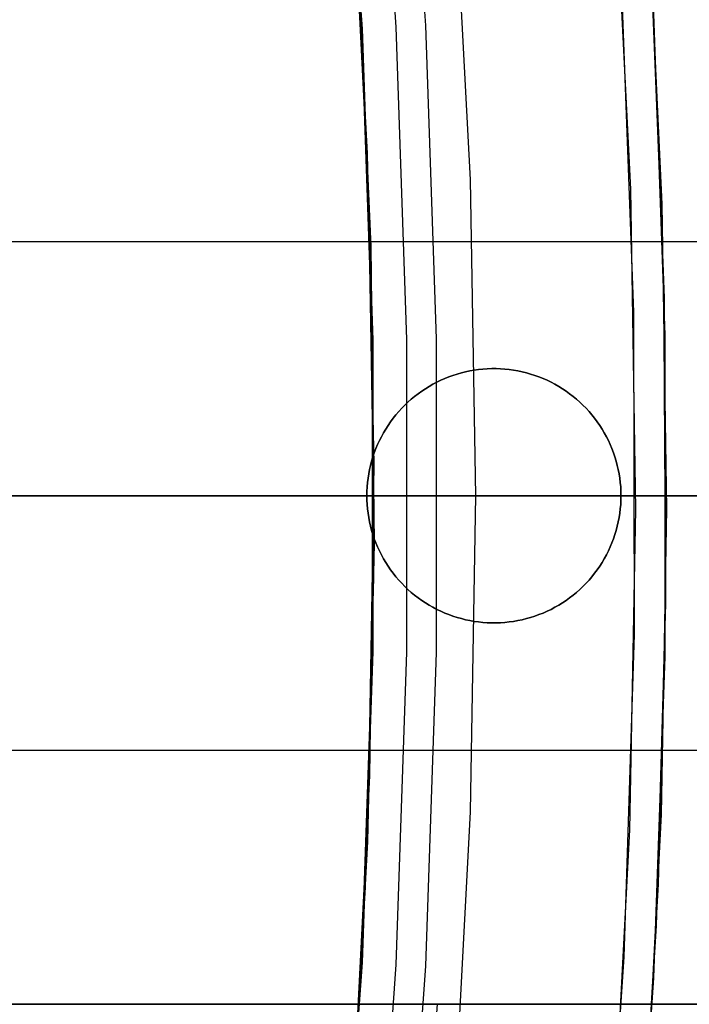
# Model space of a CAD drawing. Header units: millimetres. Extents: x 7986 to 9191, y -11326 to -10283.
# Tile 257 of 312: x 8656.62 to 8661.89, y -10669.81 to -10662.07. Entities that reach past the tile are written whole.
import ezdxf

# ---------------------------------------------------------------- set-up
doc = ezdxf.new("R2010")
doc.units = ezdxf.units.MM
doc.layers.add('BLANCO METALICO', color=7, linetype='Continuous', true_color=0xededed)
doc.layers.add('color', color=7, linetype='Continuous')

msp = doc.modelspace()

# ---------------------------------------------------------------- linework, layer by layer
at = {"color": 7, "true_color": 0xffffff}
for p, q in [((8659.8118, -10662.1132, 60.5645), (8659.6416, -10659.6527, 60.5645)), ((8659.8118, -10662.1132, 60.5645), (8659.6416, -10659.6527, 60.5645)), ((8659.1414, -10659.696, 61.3091), (8659.3103, -10662.1391, 61.3091)), ((8659.1414, -10659.696, 18.4344), (8659.3103, -10662.1391, 18.4344)), ((8659.5789, -10662.1252, 60.9902), (8659.4093, -10659.6728, 60.9902)), ((8659.5789, -10662.1252, 60.9902), (8659.4093, -10659.6728, 60.9902)), ((8659.3094, -10662.1792, 60.0594), (8659.1441, -10659.7625, 60.0594)), ((8659.3544, -10663.1197, 41.7338), (8659.2208, -10660.6959, 41.2338)), ((8660.1624, -10663.3258, 18.4344), (8660.0332, -10660.8434, 18.4344)), ((8660.1624, -10663.3259, 18.4344), (8660.0332, -10660.8435, 18.4344)), ((8659.3611, -10663.3893, 60.0594), (8659.2371, -10660.9701, 60.0594)), ((8659.3611, -10663.3893, 60.0594), (8659.2371, -10660.9701, 60.0594)), ((8661.5563, -10661.1388, 41.5919), (8661.6696, -10663.5189, 42.0809)), ((8659.2759, -10661.5264, 49.1282), (8659.3783, -10663.8495, 49.6045)), ((8659.3827, -10664.0171, 39.8718), (8659.2793, -10661.582, 39.8718)), ((8661.686, -10664.1235, 40.6218), (8661.5837, -10661.5897, 40.6218)), ((8661.689, -10664.2578, 49.9529), (8661.6046, -10661.9696, 49.4856)), ((8661.6945, -10664.547, 19.9344), (8661.6073, -10662.0201, 19.9344)), ((8661.6945, -10664.547, 61.3091), (8661.6073, -10662.0201, 61.3091)), ((8659.3103, -10662.1391, 61.3091), (8659.3949, -10664.5867, 61.3091)), ((8659.3103, -10662.1391, 18.4344), (8659.3949, -10664.5867, 18.4344)), ((8659.6638, -10664.5821, 60.9902), (8659.5789, -10662.1252, 60.9902)), ((8659.6638, -10664.5821, 60.9902), (8659.5789, -10662.1252, 60.9902)), ((8659.8969, -10664.578, 60.5645), (8659.8118, -10662.1132, 60.5645)), ((8659.8969, -10664.578, 60.5645), (8659.8118, -10662.1132, 60.5645)), ((8659.3921, -10664.6001, 60.0594), (8659.3094, -10662.1792, 60.0594)), ((8659.405, -10665.5593, 42.2275), (8659.3544, -10663.1197, 41.7338)), ((8660.2054, -10665.8111, 18.4344), (8660.1624, -10663.3258, 18.4344)), ((8660.2054, -10665.8112, 18.4344), (8660.1624, -10663.3259, 18.4344)), ((8659.4024, -10665.8112, 60.0594), (8659.3611, -10663.3893, 60.0594)), ((8659.4024, -10665.8112, 60.0594), (8659.3611, -10663.3893, 60.0594)), ((8661.6696, -10663.5189, 42.0809), (8661.7054, -10665.9128, 42.5637)), ((8659.3783, -10663.8495, 49.6045), (8659.4045, -10666.1858, 50.0746)), ((8659.4025, -10666.4543, 39.8718), (8659.3827, -10664.0171, 39.8718)), ((8661.7005, -10666.6593, 40.6218), (8661.686, -10664.1235, 40.6218)), ((8661.7016, -10666.5577, 50.4142), (8661.689, -10664.2578, 49.9529)), ((8659.3921, -10667.0224, 60.0594), (8659.3921, -10664.6001, 60.0594)), ((8659.3949, -10664.5867, 61.3091), (8659.3949, -10667.0357, 61.3091)), ((8659.3949, -10664.5867, 18.4344), (8659.3949, -10667.0357, 18.4344)), ((8659.6638, -10667.0404, 60.9902), (8659.6638, -10664.5821, 60.9902)), ((8659.6638, -10667.0404, 60.9902), (8659.6638, -10664.5821, 60.9902)), ((8659.8969, -10667.0444, 60.5645), (8659.8969, -10664.578, 60.5645)), ((8659.8969, -10667.0444, 60.5645), (8659.8969, -10664.578, 60.5645)), ((8661.6945, -10667.0754, 19.9344), (8661.6945, -10664.547, 19.9344)), ((8661.6945, -10667.0754, 61.3091), (8661.6945, -10664.547, 61.3091)), ((8659.3713, -10668.0105, 42.7136), (8659.405, -10665.5593, 42.2275)), ((8640.5542, -10665.8112, 60.0594), (8659.4024, -10665.8112, 60.0594)), ((8659.3611, -10668.2332, 60.0594), (8659.4024, -10665.8112, 60.0594)), ((8659.3611, -10668.2332, 60.0594), (8659.4024, -10665.8112, 60.0594)), ((8659.4024, -10665.8112, 60.0594), (8659.4197, -10665.8112, 60.0597)), ((8659.4054, -10665.8112, 18.4344), (8660.2054, -10665.8112, 18.4344)), ((8659.4054, -10665.8112, 18.4344), (8659.4054, -10665.8112, 42.2779)), ((8659.4054, -10665.8112, 49.9966), (8659.4054, -10665.8112, 61.3091)), ((8659.4054, -10665.8112, 61.3091), (8661.7054, -10665.8112, 61.3091)), ((8659.4197, -10665.8112, 60.0597), (8659.4369, -10665.8112, 60.0606)), ((8659.4369, -10665.8112, 60.0606), (8659.4541, -10665.8112, 60.0621)), ((8659.4541, -10665.8112, 60.0621), (8659.4712, -10665.8112, 60.0641)), ((8659.4712, -10665.8112, 60.0641), (8659.4883, -10665.8112, 60.0667)), ((8659.4883, -10665.8112, 60.0667), (8659.5052, -10665.8112, 60.07)), ((8659.5052, -10665.8112, 60.07), (8659.522, -10665.8112, 60.0738)), ((8659.522, -10665.8112, 60.0738), (8659.5387, -10665.8112, 60.0781)), ((8659.5387, -10665.8112, 60.0781), (8659.5552, -10665.8112, 60.0831)), ((8659.5552, -10665.8112, 60.0831), (8659.5716, -10665.8112, 60.0886)), ((8659.5716, -10665.8112, 60.0886), (8659.5877, -10665.8112, 60.0946)), ((8659.5877, -10665.8112, 60.0946), (8659.6037, -10665.8112, 60.1012)), ((8659.6037, -10665.8112, 60.1012), (8659.6194, -10665.8112, 60.1084)), ((8659.6194, -10665.8112, 60.1084), (8659.6348, -10665.8112, 60.116)), ((8659.6348, -10665.8112, 60.116), (8659.65, -10665.8112, 60.1242)), ((8659.65, -10665.8112, 60.1242), (8659.6649, -10665.8112, 60.1329)), ((8659.6649, -10665.8112, 60.1329), (8659.6795, -10665.8112, 60.1422)), ((8659.6889, -10665.8112, 60.9806), (8659.6744, -10665.8112, 60.9902)), ((8659.6795, -10665.8112, 60.1422), (8659.6937, -10665.8112, 60.1519)), ((8659.7031, -10665.8112, 60.9704), (8659.6889, -10665.8112, 60.9806)), ((8659.6937, -10665.8112, 60.1519), (8659.7077, -10665.8112, 60.162)), ((8659.717, -10665.8112, 60.9598), (8659.7031, -10665.8112, 60.9704)), ((8659.7077, -10665.8112, 60.162), (8659.7212, -10665.8112, 60.1727)), ((8659.7304, -10665.8112, 60.9487), (8659.717, -10665.8112, 60.9598)), ((8659.7212, -10665.8112, 60.1727), (8659.7344, -10665.8112, 60.1838)), ((8659.7435, -10665.8112, 60.9371), (8659.7304, -10665.8112, 60.9487)), ((8659.7344, -10665.8112, 60.1838), (8659.7472, -10665.8112, 60.1954)), ((8659.7562, -10665.8112, 60.9251), (8659.7435, -10665.8112, 60.9371)), ((8659.7472, -10665.8112, 60.1954), (8659.7596, -10665.8112, 60.2074)), ((8659.7684, -10665.8112, 60.9127), (8659.7562, -10665.8112, 60.9251)), ((8659.7596, -10665.8112, 60.2074), (8659.7716, -10665.8112, 60.2198)), ((8659.7803, -10665.8112, 60.8998), (8659.7684, -10665.8112, 60.9127)), ((8659.7716, -10665.8112, 60.2198), (8659.7832, -10665.8112, 60.2326)), ((8659.7916, -10665.8112, 60.8865), (8659.7803, -10665.8112, 60.8998)), ((8659.7832, -10665.8112, 60.2326), (8659.7943, -10665.8112, 60.2458)), ((8659.8025, -10665.8112, 60.8729), (8659.7916, -10665.8112, 60.8865)), ((8659.7943, -10665.8112, 60.2458), (8659.8049, -10665.8112, 60.2593)), ((8659.8129, -10665.8112, 60.8589), (8659.8025, -10665.8112, 60.8729)), ((8659.8049, -10665.8112, 60.2593), (8659.8151, -10665.8112, 60.2732)), ((8659.8229, -10665.8112, 60.8445), (8659.8129, -10665.8112, 60.8589)), ((8659.8151, -10665.8112, 60.2732), (8659.8248, -10665.8112, 60.2875)), ((8659.8323, -10665.8112, 60.8298), (8659.8229, -10665.8112, 60.8445)), ((8659.8248, -10665.8112, 60.2875), (8659.834, -10665.8112, 60.3021)), ((8659.8412, -10665.8112, 60.8148), (8659.8323, -10665.8112, 60.8298)), ((8659.834, -10665.8112, 60.3021), (8659.8427, -10665.8112, 60.317)), ((8659.8496, -10665.8112, 60.7995), (8659.8412, -10665.8112, 60.8148)), ((8659.8427, -10665.8112, 60.317), (8659.8509, -10665.8112, 60.3321)), ((8659.8574, -10665.8112, 60.7839), (8659.8496, -10665.8112, 60.7995)), ((8659.8509, -10665.8112, 60.3321), (8659.8586, -10665.8112, 60.3476)), ((8659.8647, -10665.8112, 60.7681), (8659.8574, -10665.8112, 60.7839)), ((8659.8586, -10665.8112, 60.3476), (8659.8657, -10665.8112, 60.3633)), ((8659.8715, -10665.8112, 60.752), (8659.8647, -10665.8112, 60.7681)), ((8659.8657, -10665.8112, 60.3633), (8659.8723, -10665.8112, 60.3792)), ((8659.8777, -10665.8112, 60.7357), (8659.8715, -10665.8112, 60.752)), ((8659.8723, -10665.8112, 60.3792), (8659.8784, -10665.8112, 60.3954)), ((8659.8833, -10665.8112, 60.7191), (8659.8777, -10665.8112, 60.7357)), ((8659.8784, -10665.8112, 60.3954), (8659.8839, -10665.8112, 60.4117)), ((8659.8884, -10665.8112, 60.7024), (8659.8833, -10665.8112, 60.7191)), ((8659.8839, -10665.8112, 60.4117), (8659.8888, -10665.8112, 60.4282)), ((8659.8929, -10665.8112, 60.6855), (8659.8884, -10665.8112, 60.7024)), ((8659.8888, -10665.8112, 60.4282), (8659.8932, -10665.8112, 60.4449)), ((8659.8967, -10665.8112, 60.6685), (8659.8929, -10665.8112, 60.6855)), ((8659.8932, -10665.8112, 60.4449), (8659.897, -10665.8112, 60.4618)), ((8659.9, -10665.8112, 60.6514), (8659.8967, -10665.8112, 60.6685)), ((8659.897, -10665.8112, 60.4618), (8659.9002, -10665.8112, 60.4787)), ((8659.9027, -10665.8112, 60.6341), (8659.9, -10665.8112, 60.6514)), ((8659.9002, -10665.8112, 60.4787), (8659.9029, -10665.8112, 60.4957)), ((8659.9048, -10665.8112, 60.6168), (8659.9027, -10665.8112, 60.6341)), ((8659.9029, -10665.8112, 60.4957), (8659.9049, -10665.8112, 60.5129)), ((8659.9064, -10665.8112, 60.5994), (8659.9048, -10665.8112, 60.6168)), ((8659.9049, -10665.8112, 60.5129), (8659.9064, -10665.8112, 60.5301)), ((8659.9073, -10665.8112, 60.582), (8659.9064, -10665.8112, 60.5994)), ((8659.9064, -10665.8112, 60.5301), (8659.9073, -10665.8112, 60.5473)), ((8659.9076, -10665.8112, 60.5645), (8659.9073, -10665.8112, 60.582)), ((8659.9073, -10665.8112, 60.5473), (8659.9076, -10665.8112, 60.5645)), ((8660.1624, -10668.2966, 18.4344), (8660.2054, -10665.8112, 18.4344)), ((8660.1624, -10668.2967, 18.4344), (8660.2054, -10665.8113, 18.4344)), ((8660.2054, -10665.8112, 18.4344), (8660.2567, -10665.8112, 18.4353)), ((8660.2567, -10665.8112, 18.4353), (8660.3078, -10665.8112, 18.4379)), ((8660.3078, -10665.8112, 18.4379), (8660.3588, -10665.8112, 18.4423)), ((8660.3588, -10665.8112, 18.4423), (8660.4097, -10665.8112, 18.4484)), ((8660.4097, -10665.8112, 18.4484), (8660.4603, -10665.8112, 18.4562)), ((8660.4603, -10665.8112, 18.4562), (8660.5106, -10665.8112, 18.4658)), ((8660.5106, -10665.8112, 18.4658), (8660.5606, -10665.8112, 18.4771)), ((8660.5606, -10665.8112, 18.4771), (8660.6101, -10665.8112, 18.49)), ((8660.6101, -10665.8112, 18.49), (8660.6592, -10665.8112, 18.5047)), ((8660.6592, -10665.8112, 18.5047), (8660.7078, -10665.8112, 18.521)), ((8660.7078, -10665.8112, 18.521), (8660.7557, -10665.8112, 18.539)), ((8660.7557, -10665.8112, 18.539), (8660.803, -10665.8112, 18.5586)), ((8660.803, -10665.8112, 18.5586), (8660.8497, -10665.8112, 18.5798)), ((8660.8497, -10665.8112, 18.5798), (8660.8955, -10665.8112, 18.6026)), ((8660.8955, -10665.8112, 18.6026), (8660.9406, -10665.8112, 18.6269)), ((8660.9406, -10665.8112, 18.6269), (8660.9848, -10665.8112, 18.6528)), ((8660.9848, -10665.8112, 18.6528), (8661.0281, -10665.8112, 18.6801)), ((8661.0281, -10665.8112, 18.6801), (8661.0705, -10665.8112, 18.7089)), ((8661.0705, -10665.8112, 18.7089), (8661.1118, -10665.8112, 18.7392)), ((8661.1118, -10665.8112, 18.7392), (8661.1521, -10665.8112, 18.7708)), ((8661.1521, -10665.8112, 18.7708), (8661.1912, -10665.8112, 18.8038)), ((8661.1912, -10665.8112, 18.8038), (8661.2293, -10665.8112, 18.8382)), ((8661.2293, -10665.8112, 18.8382), (8661.2661, -10665.8112, 18.8737)), ((8661.2661, -10665.8112, 18.8737), (8661.3017, -10665.8112, 18.9106)), ((8661.3017, -10665.8112, 18.9106), (8661.336, -10665.8112, 18.9486)), ((8661.336, -10665.8112, 18.9486), (8661.369, -10665.8112, 18.9878)), ((8661.369, -10665.8112, 18.9878), (8661.4006, -10665.8112, 19.028)), ((8661.4006, -10665.8112, 19.028), (8661.4309, -10665.8112, 19.0694)), ((8661.4309, -10665.8112, 19.0694), (8661.4597, -10665.8112, 19.1117)), ((8661.4597, -10665.8112, 19.1117), (8661.4871, -10665.8112, 19.155)), ((8661.4871, -10665.8112, 19.155), (8661.5129, -10665.8112, 19.1992)), ((8661.5129, -10665.8112, 19.1992), (8661.5373, -10665.8112, 19.2443)), ((8661.5373, -10665.8112, 19.2443), (8661.5601, -10665.8112, 19.2902)), ((8661.5601, -10665.8112, 19.2902), (8661.5813, -10665.8112, 19.3368)), ((8661.5813, -10665.8112, 19.3368), (8661.6009, -10665.8112, 19.3841)), ((8661.6009, -10665.8112, 19.3841), (8661.6188, -10665.8112, 19.4321)), ((8661.6188, -10665.8112, 19.4321), (8661.6352, -10665.8112, 19.4806)), ((8661.6352, -10665.8112, 19.4806), (8661.6498, -10665.8112, 19.5297)), ((8661.6498, -10665.8112, 19.5297), (8661.6628, -10665.8112, 19.5793)), ((8661.6628, -10665.8112, 19.5793), (8661.6741, -10665.8112, 19.6292)), ((8661.6741, -10665.8112, 19.6292), (8661.6836, -10665.8112, 19.6795)), ((8661.6836, -10665.8112, 19.6795), (8661.6915, -10665.8112, 19.7302)), ((8661.6915, -10665.8112, 19.7302), (8661.6976, -10665.8112, 19.781)), ((8661.6976, -10665.8112, 19.781), (8661.7019, -10665.8112, 19.832)), ((8661.7019, -10665.8112, 19.832), (8661.7046, -10665.8112, 19.8832)), ((8661.7046, -10665.8112, 19.8832), (8661.7054, -10665.8112, 19.9344)), ((8661.7054, -10665.8112, 19.9344), (8661.7054, -10665.8112, 42.5433)), ((8661.7054, -10665.8112, 50.2653), (8661.7054, -10665.8112, 61.3091)), ((8661.7054, -10665.9128, 42.5637), (8661.6626, -10668.317, 43.0394)), ((8659.4045, -10666.1858, 50.0746), (8659.3533, -10668.5317, 50.5377)), ((8659.3386, -10668.8908, 39.8718), (8659.4025, -10666.4543, 39.8718)), ((8661.6417, -10668.866, 50.8688), (8661.7016, -10666.5577, 50.4142)), ((8661.6273, -10669.194, 40.6218), (8661.7005, -10666.6593, 40.6218)), ((8659.3094, -10669.4433, 60.0594), (8659.3921, -10667.0224, 60.0594)), ((8659.3949, -10667.0357, 61.3091), (8659.3103, -10669.4833, 61.3091)), ((8659.3949, -10667.0357, 18.4344), (8659.3103, -10669.4833, 18.4344)), ((8659.5789, -10669.4972, 60.9902), (8659.6638, -10667.0404, 60.9902)), ((8659.5789, -10669.4972, 60.9902), (8659.6638, -10667.0404, 60.9902)), ((8659.8118, -10669.5093, 60.5645), (8659.8969, -10667.0444, 60.5645)), ((8659.8118, -10669.5093, 60.5645), (8659.8969, -10667.0444, 60.5645)), ((8661.6073, -10669.6024, 19.9344), (8661.6945, -10667.0754, 19.9344)), ((8661.6073, -10669.6024, 61.3091), (8661.6945, -10667.0754, 61.3091)), ((8659.2524, -10670.4689, 43.1914), (8659.3713, -10668.0105, 42.7136)), ((8659.2371, -10670.6523, 60.0594), (8659.3611, -10668.2332, 60.0594)), ((8659.2371, -10670.6523, 60.0594), (8659.3611, -10668.2332, 60.0594)), ((8660.0332, -10670.779, 18.4344), (8660.1624, -10668.2966, 18.4344)), ((8660.0332, -10670.7791, 18.4344), (8660.1624, -10668.2967, 18.4344)), ((8661.6626, -10668.317, 43.0394), (8661.5403, -10670.7274, 43.5072)), ((8659.3533, -10668.5317, 50.5377), (8659.2239, -10670.8833, 50.993)), ((8661.5085, -10671.1793, 51.3159), (8661.6417, -10668.866, 50.8688)), ((8659.191, -10671.3236, 39.8718), (8659.3386, -10668.8908, 39.8718)), ((8661.4663, -10671.7247, 40.6218), (8661.6273, -10669.194, 40.6218)), ((8659.3103, -10669.4833, 61.3091), (8659.1414, -10671.9265, 61.3091)), ((8659.3103, -10669.4833, 18.4344), (8659.1414, -10671.9265, 18.4344)), ((8659.1441, -10671.8599, 60.0594), (8659.3094, -10669.4433, 60.0594)), ((8659.4093, -10671.9497, 60.9902), (8659.5789, -10669.4972, 60.9902)), ((8659.4093, -10671.9497, 60.9902), (8659.5789, -10669.4972, 60.9902)), ((8659.6416, -10671.9698, 60.5645), (8659.8118, -10669.5093, 60.5645)), ((8659.6416, -10671.9698, 60.5645), (8659.8118, -10669.5093, 60.5645)), ((8661.4328, -10672.1248, 19.9344), (8661.6073, -10669.6024, 19.9344)), ((8661.4328, -10672.1248, 61.3091), (8661.6073, -10669.6024, 61.3091))]:
    msp.add_line(p, q, dxfattribs=at)
at = {"layer": 'BLANCO METALICO'}
for p, q in [((8641.5849, -10663.8112, 162.0815), (8663.3476, -10663.8112, 162.0815)), ((8660.0583, -10664.854, 162.0815), (8660.0255, -10664.8645, 162.0815)), ((8660.0255, -10664.8645, 156.5815), (8660.0583, -10664.854, 156.5815)), ((8660.0916, -10664.8446, 162.0815), (8660.0583, -10664.854, 162.0815)), ((8660.0583, -10664.854, 156.5815), (8660.0916, -10664.8446, 156.5815)), ((8660.1251, -10664.8363, 162.0815), (8660.0916, -10664.8446, 162.0815)), ((8660.0916, -10664.8446, 156.5815), (8660.1251, -10664.8363, 156.5815)), ((8660.1589, -10664.8292, 162.0815), (8660.1251, -10664.8363, 162.0815)), ((8660.1251, -10664.8363, 156.5815), (8660.1589, -10664.8292, 156.5815)), ((8660.1929, -10664.8233, 162.0815), (8660.1589, -10664.8292, 162.0815)), ((8660.1589, -10664.8292, 156.5815), (8660.1929, -10664.8233, 156.5815)), ((8660.2271, -10664.8185, 162.0815), (8660.1929, -10664.8233, 162.0815)), ((8660.1929, -10664.8233, 156.5815), (8660.2271, -10664.8185, 156.5815)), ((8660.2614, -10664.8149, 162.0815), (8660.2271, -10664.8185, 162.0815)), ((8660.2271, -10664.8185, 156.5815), (8660.2614, -10664.8149, 156.5815)), ((8660.2958, -10664.8126, 162.0815), (8660.2614, -10664.8149, 162.0815)), ((8660.2614, -10664.8149, 156.5815), (8660.2958, -10664.8126, 156.5815)), ((8660.3303, -10664.8114, 162.0815), (8660.2958, -10664.8126, 162.0815)), ((8660.2958, -10664.8126, 156.5815), (8660.3303, -10664.8114, 156.5815)), ((8660.3649, -10664.8114, 162.0815), (8660.3303, -10664.8114, 162.0815)), ((8660.3303, -10664.8114, 156.5815), (8660.3649, -10664.8114, 156.5815)), ((8660.3476, -10664.8112, 156.5815), (8660.3476, -10664.8112, 162.0815)), ((8660.3994, -10664.8126, 162.0815), (8660.3649, -10664.8114, 162.0815)), ((8660.3649, -10664.8114, 156.5815), (8660.3994, -10664.8126, 156.5815)), ((8660.4338, -10664.8149, 162.0815), (8660.3994, -10664.8126, 162.0815)), ((8660.3994, -10664.8126, 156.5815), (8660.4338, -10664.8149, 156.5815)), ((8660.4681, -10664.8185, 162.0815), (8660.4338, -10664.8149, 162.0815)), ((8660.4338, -10664.8149, 156.5815), (8660.4681, -10664.8185, 156.5815)), ((8660.5023, -10664.8233, 162.0815), (8660.4681, -10664.8185, 162.0815)), ((8660.4681, -10664.8185, 156.5815), (8660.5023, -10664.8233, 156.5815)), ((8660.5363, -10664.8292, 162.0815), (8660.5023, -10664.8233, 162.0815)), ((8660.5023, -10664.8233, 156.5815), (8660.5363, -10664.8292, 156.5815)), ((8660.5701, -10664.8363, 162.0815), (8660.5363, -10664.8292, 162.0815)), ((8660.5363, -10664.8292, 156.5815), (8660.5701, -10664.8363, 156.5815)), ((8660.6036, -10664.8446, 162.0815), (8660.5701, -10664.8363, 162.0815)), ((8660.5701, -10664.8363, 156.5815), (8660.6036, -10664.8446, 156.5815)), ((8660.6368, -10664.854, 162.0815), (8660.6036, -10664.8446, 162.0815)), ((8660.6036, -10664.8446, 156.5815), (8660.6368, -10664.854, 156.5815)), ((8660.6697, -10664.8645, 162.0815), (8660.6368, -10664.854, 162.0815)), ((8660.6368, -10664.854, 156.5815), (8660.6697, -10664.8645, 156.5815)), ((8659.8982, -10664.9179, 162.0815), (8659.8677, -10664.9339, 162.0815)), ((8659.8677, -10664.9339, 156.5815), (8659.8982, -10664.9179, 156.5815)), ((8659.9293, -10664.9029, 162.0815), (8659.8982, -10664.9179, 162.0815)), ((8659.8982, -10664.9179, 156.5815), (8659.9293, -10664.9029, 156.5815)), ((8659.9609, -10664.889, 162.0815), (8659.9293, -10664.9029, 162.0815)), ((8659.9293, -10664.9029, 156.5815), (8659.9609, -10664.889, 156.5815)), ((8659.993, -10664.8762, 162.0815), (8659.9609, -10664.889, 162.0815)), ((8659.9609, -10664.889, 156.5815), (8659.993, -10664.8762, 156.5815)), ((8660.0255, -10664.8645, 162.0815), (8659.993, -10664.8762, 162.0815)), ((8659.993, -10664.8762, 156.5815), (8660.0255, -10664.8645, 156.5815)), ((8660.7022, -10664.8762, 162.0815), (8660.6697, -10664.8645, 162.0815)), ((8660.6697, -10664.8645, 156.5815), (8660.7022, -10664.8762, 156.5815)), ((8660.7343, -10664.889, 162.0815), (8660.7022, -10664.8762, 162.0815)), ((8660.7022, -10664.8762, 156.5815), (8660.7343, -10664.889, 156.5815)), ((8660.7659, -10664.9029, 162.0815), (8660.7343, -10664.889, 162.0815)), ((8660.7343, -10664.889, 156.5815), (8660.7659, -10664.9029, 156.5815)), ((8660.797, -10664.9179, 162.0815), (8660.7659, -10664.9029, 162.0815)), ((8660.7659, -10664.9029, 156.5815), (8660.797, -10664.9179, 156.5815)), ((8660.8275, -10664.9339, 162.0815), (8660.797, -10664.9179, 162.0815)), ((8660.797, -10664.9179, 156.5815), (8660.8275, -10664.9339, 156.5815)), ((8659.7515, -10665.0083, 162.0815), (8659.7241, -10665.0294, 162.0815)), ((8659.7241, -10665.0294, 156.5815), (8659.7515, -10665.0083, 156.5815)), ((8659.7795, -10664.9882, 162.0815), (8659.7515, -10665.0083, 162.0815)), ((8659.7515, -10665.0083, 156.5815), (8659.7795, -10664.9882, 156.5815)), ((8659.8083, -10664.9691, 162.0815), (8659.7795, -10664.9882, 162.0815)), ((8659.7795, -10664.9882, 156.5815), (8659.8083, -10664.9691, 156.5815)), ((8659.8377, -10664.951, 162.0815), (8659.8083, -10664.9691, 162.0815)), ((8659.8083, -10664.9691, 156.5815), (8659.8377, -10664.951, 156.5815)), ((8659.8677, -10664.9339, 162.0815), (8659.8377, -10664.951, 162.0815)), ((8659.8377, -10664.951, 156.5815), (8659.8677, -10664.9339, 156.5815)), ((8660.8575, -10664.951, 162.0815), (8660.8275, -10664.9339, 162.0815)), ((8660.8275, -10664.9339, 156.5815), (8660.8575, -10664.951, 156.5815)), ((8660.8869, -10664.9691, 162.0815), (8660.8575, -10664.951, 162.0815)), ((8660.8575, -10664.951, 156.5815), (8660.8869, -10664.9691, 156.5815)), ((8660.9157, -10664.9882, 162.0815), (8660.8869, -10664.9691, 162.0815)), ((8660.8869, -10664.9691, 156.5815), (8660.9157, -10664.9882, 156.5815)), ((8660.9437, -10665.0083, 162.0815), (8660.9157, -10664.9882, 162.0815)), ((8660.9157, -10664.9882, 156.5815), (8660.9437, -10665.0083, 156.5815)), ((8660.9711, -10665.0294, 162.0815), (8660.9437, -10665.0083, 162.0815)), ((8660.9437, -10665.0083, 156.5815), (8660.9711, -10665.0294, 156.5815)), ((8659.6717, -10665.0743, 162.0815), (8659.6466, -10665.098, 162.0815)), ((8659.6466, -10665.098, 156.5815), (8659.6717, -10665.0743, 156.5815)), ((8659.6975, -10665.0514, 162.0815), (8659.6717, -10665.0743, 162.0815)), ((8659.6717, -10665.0743, 156.5815), (8659.6975, -10665.0514, 156.5815)), ((8659.7241, -10665.0294, 162.0815), (8659.6975, -10665.0514, 162.0815)), ((8659.6975, -10665.0514, 156.5815), (8659.7241, -10665.0294, 156.5815)), ((8660.9977, -10665.0514, 162.0815), (8660.9711, -10665.0294, 162.0815)), ((8660.9711, -10665.0294, 156.5815), (8660.9977, -10665.0514, 156.5815)), ((8661.0235, -10665.0743, 162.0815), (8660.9977, -10665.0514, 162.0815)), ((8660.9977, -10665.0514, 156.5815), (8661.0235, -10665.0743, 156.5815)), ((8661.0486, -10665.098, 162.0815), (8661.0235, -10665.0743, 162.0815)), ((8661.0235, -10665.0743, 156.5815), (8661.0486, -10665.098, 156.5815)), ((8659.5991, -10665.1481, 162.0815), (8659.5766, -10665.1743, 162.0815)), ((8659.5766, -10665.1743, 156.5815), (8659.5991, -10665.1481, 156.5815)), ((8659.6224, -10665.1227, 162.0815), (8659.5991, -10665.1481, 162.0815)), ((8659.5991, -10665.1481, 156.5815), (8659.6224, -10665.1227, 156.5815)), ((8659.6466, -10665.098, 162.0815), (8659.6224, -10665.1227, 162.0815)), ((8659.6224, -10665.1227, 156.5815), (8659.6466, -10665.098, 156.5815)), ((8661.0728, -10665.1227, 162.0815), (8661.0486, -10665.098, 162.0815)), ((8661.0486, -10665.098, 156.5815), (8661.0728, -10665.1227, 156.5815)), ((8661.0961, -10665.1481, 162.0815), (8661.0728, -10665.1227, 162.0815)), ((8661.0728, -10665.1227, 156.5815), (8661.0961, -10665.1481, 156.5815)), ((8661.1185, -10665.1743, 162.0815), (8661.0961, -10665.1481, 162.0815)), ((8661.0961, -10665.1481, 156.5815), (8661.1185, -10665.1743, 156.5815)), ((8659.5345, -10665.229, 162.0815), (8659.5149, -10665.2575, 162.0815)), ((8659.5149, -10665.2575, 156.5815), (8659.5345, -10665.229, 156.5815)), ((8659.5551, -10665.2013, 162.0815), (8659.5345, -10665.229, 162.0815)), ((8659.5345, -10665.229, 156.5815), (8659.5551, -10665.2013, 156.5815)), ((8659.5766, -10665.1743, 162.0815), (8659.5551, -10665.2013, 162.0815)), ((8659.5551, -10665.2013, 156.5815), (8659.5766, -10665.1743, 156.5815)), ((8661.1401, -10665.2013, 162.0815), (8661.1185, -10665.1743, 162.0815)), ((8661.1185, -10665.1743, 156.5815), (8661.1401, -10665.2013, 156.5815)), ((8661.1607, -10665.229, 162.0815), (8661.1401, -10665.2013, 162.0815)), ((8661.1401, -10665.2013, 156.5815), (8661.1607, -10665.229, 156.5815)), ((8661.1803, -10665.2575, 162.0815), (8661.1607, -10665.229, 162.0815)), ((8661.1607, -10665.229, 156.5815), (8661.1803, -10665.2575, 156.5815)), ((8659.4787, -10665.3162, 162.0815), (8659.4621, -10665.3465, 162.0815)), ((8659.4621, -10665.3465, 156.5815), (8659.4787, -10665.3162, 156.5815)), ((8659.4963, -10665.2865, 162.0815), (8659.4787, -10665.3162, 162.0815)), ((8659.4787, -10665.3162, 156.5815), (8659.4963, -10665.2865, 156.5815)), ((8659.5149, -10665.2575, 162.0815), (8659.4963, -10665.2865, 162.0815)), ((8659.4963, -10665.2865, 156.5815), (8659.5149, -10665.2575, 156.5815)), ((8661.1989, -10665.2865, 162.0815), (8661.1803, -10665.2575, 162.0815)), ((8661.1803, -10665.2575, 156.5815), (8661.1989, -10665.2865, 156.5815)), ((8661.2165, -10665.3162, 162.0815), (8661.1989, -10665.2865, 162.0815)), ((8661.1989, -10665.2865, 156.5815), (8661.2165, -10665.3162, 156.5815)), ((8661.2331, -10665.3465, 162.0815), (8661.2165, -10665.3162, 162.0815)), ((8661.2165, -10665.3162, 156.5815), (8661.2331, -10665.3465, 156.5815)), ((8659.4466, -10665.3773, 162.0815), (8659.4322, -10665.4087, 162.0815)), ((8659.4322, -10665.4087, 156.5815), (8659.4466, -10665.3773, 156.5815)), ((8659.4621, -10665.3465, 162.0815), (8659.4466, -10665.3773, 162.0815)), ((8659.4466, -10665.3773, 156.5815), (8659.4621, -10665.3465, 156.5815)), ((8661.2486, -10665.3773, 162.0815), (8661.2331, -10665.3465, 162.0815)), ((8661.2331, -10665.3465, 156.5815), (8661.2486, -10665.3773, 156.5815)), ((8661.263, -10665.4087, 162.0815), (8661.2486, -10665.3773, 162.0815)), ((8661.2486, -10665.3773, 156.5815), (8661.263, -10665.4087, 156.5815)), ((8659.4066, -10665.4728, 162.0815), (8659.3955, -10665.5055, 162.0815)), ((8659.3955, -10665.5055, 156.5815), (8659.4066, -10665.4728, 156.5815)), ((8659.4188, -10665.4405, 162.0815), (8659.4066, -10665.4728, 162.0815)), ((8659.4066, -10665.4728, 156.5815), (8659.4188, -10665.4405, 156.5815)), ((8659.4322, -10665.4087, 162.0815), (8659.4188, -10665.4405, 162.0815)), ((8659.4188, -10665.4405, 156.5815), (8659.4322, -10665.4087, 156.5815)), ((8661.2764, -10665.4405, 162.0815), (8661.263, -10665.4087, 162.0815)), ((8661.263, -10665.4087, 156.5815), (8661.2764, -10665.4405, 156.5815)), ((8661.2886, -10665.4728, 162.0815), (8661.2764, -10665.4405, 162.0815)), ((8661.2764, -10665.4405, 156.5815), (8661.2886, -10665.4728, 156.5815)), ((8661.2997, -10665.5055, 162.0815), (8661.2886, -10665.4728, 162.0815)), ((8661.2886, -10665.4728, 156.5815), (8661.2997, -10665.5055, 156.5815)), ((8659.3855, -10665.5385, 162.0815), (8659.3767, -10665.5719, 162.0815)), ((8659.3767, -10665.5719, 156.5815), (8659.3855, -10665.5385, 156.5815)), ((8659.3955, -10665.5055, 162.0815), (8659.3855, -10665.5385, 162.0815)), ((8659.3855, -10665.5385, 156.5815), (8659.3955, -10665.5055, 156.5815)), ((8661.3097, -10665.5385, 162.0815), (8661.2997, -10665.5055, 162.0815)), ((8661.2997, -10665.5055, 156.5815), (8661.3097, -10665.5385, 156.5815)), ((8661.3185, -10665.5719, 162.0815), (8661.3097, -10665.5385, 162.0815)), ((8661.3097, -10665.5385, 156.5815), (8661.3185, -10665.5719, 156.5815)), ((8659.369, -10665.6056, 162.0815), (8659.3625, -10665.6395, 162.0815)), ((8659.3625, -10665.6395, 156.5815), (8659.369, -10665.6056, 156.5815)), ((8659.3767, -10665.5719, 162.0815), (8659.369, -10665.6056, 162.0815)), ((8659.369, -10665.6056, 156.5815), (8659.3767, -10665.5719, 156.5815)), ((8661.3262, -10665.6056, 162.0815), (8661.3185, -10665.5719, 162.0815)), ((8661.3185, -10665.5719, 156.5815), (8661.3262, -10665.6056, 156.5815)), ((8661.3327, -10665.6395, 162.0815), (8661.3262, -10665.6056, 162.0815)), ((8661.3262, -10665.6056, 156.5815), (8661.3327, -10665.6395, 156.5815)), ((8659.3571, -10665.6736, 162.0815), (8659.353, -10665.7078, 162.0815)), ((8659.353, -10665.7078, 156.5815), (8659.3571, -10665.6736, 156.5815)), ((8659.3625, -10665.6395, 162.0815), (8659.3571, -10665.6736, 162.0815)), ((8659.3571, -10665.6736, 156.5815), (8659.3625, -10665.6395, 156.5815)), ((8661.3381, -10665.6736, 162.0815), (8661.3327, -10665.6395, 162.0815)), ((8661.3327, -10665.6395, 156.5815), (8661.3381, -10665.6736, 156.5815)), ((8661.3422, -10665.7078, 162.0815), (8661.3381, -10665.6736, 162.0815)), ((8661.3381, -10665.6736, 156.5815), (8661.3422, -10665.7078, 156.5815)), ((8659.3482, -10665.7767, 162.0815), (8659.3476, -10665.8112, 162.0815)), ((8659.3476, -10665.8112, 156.5815), (8659.3482, -10665.7767, 156.5815)), ((8659.35, -10665.7422, 162.0815), (8659.3482, -10665.7767, 162.0815)), ((8659.3482, -10665.7767, 156.5815), (8659.35, -10665.7422, 156.5815)), ((8659.353, -10665.7078, 162.0815), (8659.35, -10665.7422, 162.0815)), ((8659.35, -10665.7422, 156.5815), (8659.353, -10665.7078, 156.5815)), ((8661.3452, -10665.7422, 162.0815), (8661.3422, -10665.7078, 162.0815)), ((8661.3422, -10665.7078, 156.5815), (8661.3452, -10665.7422, 156.5815)), ((8661.347, -10665.7767, 162.0815), (8661.3452, -10665.7422, 162.0815)), ((8661.3452, -10665.7422, 156.5815), (8661.347, -10665.7767, 156.5815)), ((8661.3476, -10665.8112, 162.0815), (8661.347, -10665.7767, 162.0815)), ((8661.347, -10665.7767, 156.5815), (8661.3476, -10665.8112, 156.5815)), ((8613.4627, -10665.8112, 139.9653), (8686.6627, -10665.8112, 139.9653)), ((8686.6627, -10665.8112, 139.1653), (8613.9627, -10665.8112, 139.1653)), ((8659.3476, -10665.8112, 162.0815), (8653.3476, -10665.8112, 162.0815)), ((8653.3476, -10665.8112, 156.5815), (8659.3476, -10665.8112, 156.5815)), ((8659.3476, -10665.8112, 156.5815), (8659.3476, -10665.8112, 162.0815)), ((8659.3476, -10665.8112, 162.0815), (8659.3482, -10665.8457, 162.0815)), ((8659.3482, -10665.8457, 156.5815), (8659.3476, -10665.8112, 156.5815)), ((8659.3482, -10665.8457, 162.0815), (8659.35, -10665.8802, 162.0815)), ((8659.35, -10665.8802, 156.5815), (8659.3482, -10665.8457, 156.5815)), ((8661.3452, -10665.8802, 162.0815), (8661.347, -10665.8457, 162.0815)), ((8661.347, -10665.8457, 156.5815), (8661.3452, -10665.8802, 156.5815)), ((8661.347, -10665.8457, 162.0815), (8661.3476, -10665.8112, 162.0815)), ((8661.3476, -10665.8112, 156.5815), (8661.347, -10665.8457, 156.5815)), ((8661.3476, -10665.8112, 156.5815), (8661.3476, -10665.8112, 162.0815)), ((8663.3476, -10665.8112, 162.0815), (8661.3476, -10665.8112, 162.0815)), ((8661.3476, -10665.8112, 156.5815), (8670.4627, -10665.8112, 156.5815)), ((8659.35, -10665.8802, 162.0815), (8659.353, -10665.9146, 162.0815)), ((8659.353, -10665.9146, 156.5815), (8659.35, -10665.8802, 156.5815)), ((8659.353, -10665.9146, 162.0815), (8659.3571, -10665.9489, 162.0815)), ((8659.3571, -10665.9489, 156.5815), (8659.353, -10665.9146, 156.5815)), ((8661.3381, -10665.9489, 162.0815), (8661.3422, -10665.9146, 162.0815)), ((8661.3422, -10665.9146, 156.5815), (8661.3381, -10665.9489, 156.5815)), ((8661.3422, -10665.9146, 162.0815), (8661.3452, -10665.8802, 162.0815)), ((8661.3452, -10665.8802, 156.5815), (8661.3422, -10665.9146, 156.5815)), ((8659.3571, -10665.9489, 162.0815), (8659.3625, -10665.983, 162.0815)), ((8659.3625, -10665.983, 156.5815), (8659.3571, -10665.9489, 156.5815)), ((8659.3625, -10665.983, 162.0815), (8659.369, -10666.0169, 162.0815)), ((8659.369, -10666.0169, 156.5815), (8659.3625, -10665.983, 156.5815)), ((8661.3262, -10666.0169, 162.0815), (8661.3327, -10665.983, 162.0815)), ((8661.3327, -10665.983, 156.5815), (8661.3262, -10666.0169, 156.5815)), ((8661.3327, -10665.983, 162.0815), (8661.3381, -10665.9489, 162.0815)), ((8661.3381, -10665.9489, 156.5815), (8661.3327, -10665.983, 156.5815)), ((8659.369, -10666.0169, 162.0815), (8659.3767, -10666.0505, 162.0815)), ((8659.3767, -10666.0505, 156.5815), (8659.369, -10666.0169, 156.5815)), ((8659.3767, -10666.0505, 162.0815), (8659.3855, -10666.0839, 162.0815)), ((8659.3855, -10666.0839, 156.5815), (8659.3767, -10666.0505, 156.5815)), ((8659.3855, -10666.0839, 162.0815), (8659.3955, -10666.117, 162.0815)), ((8659.3955, -10666.117, 156.5815), (8659.3855, -10666.0839, 156.5815)), ((8661.2997, -10666.117, 162.0815), (8661.3097, -10666.0839, 162.0815)), ((8661.3097, -10666.0839, 156.5815), (8661.2997, -10666.117, 156.5815)), ((8661.3097, -10666.0839, 162.0815), (8661.3185, -10666.0505, 162.0815)), ((8661.3185, -10666.0505, 156.5815), (8661.3097, -10666.0839, 156.5815)), ((8661.3185, -10666.0505, 162.0815), (8661.3262, -10666.0169, 162.0815)), ((8661.3262, -10666.0169, 156.5815), (8661.3185, -10666.0505, 156.5815)), ((8659.3955, -10666.117, 162.0815), (8659.4066, -10666.1496, 162.0815)), ((8659.4066, -10666.1496, 156.5815), (8659.3955, -10666.117, 156.5815)), ((8659.4066, -10666.1496, 162.0815), (8659.4188, -10666.1819, 162.0815)), ((8659.4188, -10666.1819, 156.5815), (8659.4066, -10666.1496, 156.5815)), ((8661.2764, -10666.1819, 162.0815), (8661.2886, -10666.1496, 162.0815)), ((8661.2886, -10666.1496, 156.5815), (8661.2764, -10666.1819, 156.5815)), ((8661.2886, -10666.1496, 162.0815), (8661.2997, -10666.117, 162.0815)), ((8661.2997, -10666.117, 156.5815), (8661.2886, -10666.1496, 156.5815)), ((8659.4188, -10666.1819, 162.0815), (8659.4322, -10666.2138, 162.0815)), ((8659.4322, -10666.2138, 156.5815), (8659.4188, -10666.1819, 156.5815)), ((8659.4322, -10666.2138, 162.0815), (8659.4466, -10666.2451, 162.0815)), ((8659.4466, -10666.2451, 156.5815), (8659.4322, -10666.2138, 156.5815)), ((8659.4466, -10666.2451, 162.0815), (8659.4621, -10666.276, 162.0815)), ((8659.4621, -10666.276, 156.5815), (8659.4466, -10666.2451, 156.5815)), ((8661.2331, -10666.276, 162.0815), (8661.2486, -10666.2451, 162.0815)), ((8661.2486, -10666.2451, 156.5815), (8661.2331, -10666.276, 156.5815)), ((8661.2486, -10666.2451, 162.0815), (8661.263, -10666.2138, 162.0815)), ((8661.263, -10666.2138, 156.5815), (8661.2486, -10666.2451, 156.5815)), ((8661.263, -10666.2138, 162.0815), (8661.2764, -10666.1819, 162.0815)), ((8661.2764, -10666.1819, 156.5815), (8661.263, -10666.2138, 156.5815)), ((8659.4621, -10666.276, 162.0815), (8659.4787, -10666.3062, 162.0815)), ((8659.4787, -10666.3062, 156.5815), (8659.4621, -10666.276, 156.5815)), ((8659.4787, -10666.3062, 162.0815), (8659.4963, -10666.3359, 162.0815)), ((8659.4963, -10666.3359, 156.5815), (8659.4787, -10666.3062, 156.5815)), ((8661.1989, -10666.3359, 162.0815), (8661.2165, -10666.3062, 162.0815)), ((8661.2165, -10666.3062, 156.5815), (8661.1989, -10666.3359, 156.5815)), ((8661.2165, -10666.3062, 162.0815), (8661.2331, -10666.276, 162.0815)), ((8661.2331, -10666.276, 156.5815), (8661.2165, -10666.3062, 156.5815)), ((8659.4963, -10666.3359, 162.0815), (8659.5149, -10666.365, 162.0815)), ((8659.5149, -10666.365, 156.5815), (8659.4963, -10666.3359, 156.5815)), ((8659.5149, -10666.365, 162.0815), (8659.5345, -10666.3934, 162.0815)), ((8659.5345, -10666.3934, 156.5815), (8659.5149, -10666.365, 156.5815)), ((8659.5345, -10666.3934, 162.0815), (8659.5551, -10666.4211, 162.0815)), ((8659.5551, -10666.4211, 156.5815), (8659.5345, -10666.3934, 156.5815)), ((8661.1401, -10666.4211, 162.0815), (8661.1607, -10666.3934, 162.0815)), ((8661.1607, -10666.3934, 156.5815), (8661.1401, -10666.4211, 156.5815)), ((8661.1607, -10666.3934, 162.0815), (8661.1803, -10666.365, 162.0815)), ((8661.1803, -10666.365, 156.5815), (8661.1607, -10666.3934, 156.5815)), ((8661.1803, -10666.365, 162.0815), (8661.1989, -10666.3359, 162.0815)), ((8661.1989, -10666.3359, 156.5815), (8661.1803, -10666.365, 156.5815)), ((8659.5551, -10666.4211, 162.0815), (8659.5766, -10666.4481, 162.0815)), ((8659.5766, -10666.4481, 156.5815), (8659.5551, -10666.4211, 156.5815)), ((8659.5766, -10666.4481, 162.0815), (8659.5991, -10666.4743, 162.0815)), ((8659.5991, -10666.4743, 156.5815), (8659.5766, -10666.4481, 156.5815)), ((8659.5991, -10666.4743, 162.0815), (8659.6224, -10666.4998, 162.0815)), ((8659.6224, -10666.4998, 156.5815), (8659.5991, -10666.4743, 156.5815)), ((8661.0728, -10666.4998, 162.0815), (8661.0961, -10666.4743, 162.0815)), ((8661.0961, -10666.4743, 156.5815), (8661.0728, -10666.4998, 156.5815)), ((8661.0961, -10666.4743, 162.0815), (8661.1185, -10666.4481, 162.0815)), ((8661.1185, -10666.4481, 156.5815), (8661.0961, -10666.4743, 156.5815)), ((8661.1185, -10666.4481, 162.0815), (8661.1401, -10666.4211, 162.0815)), ((8661.1401, -10666.4211, 156.5815), (8661.1185, -10666.4481, 156.5815)), ((8659.6224, -10666.4998, 162.0815), (8659.6466, -10666.5244, 162.0815)), ((8659.6466, -10666.5244, 156.5815), (8659.6224, -10666.4998, 156.5815)), ((8659.6466, -10666.5244, 162.0815), (8659.6717, -10666.5482, 162.0815)), ((8659.6717, -10666.5482, 156.5815), (8659.6466, -10666.5244, 156.5815)), ((8659.6717, -10666.5482, 162.0815), (8659.6975, -10666.5711, 162.0815)), ((8659.6975, -10666.5711, 156.5815), (8659.6717, -10666.5482, 156.5815)), ((8660.9977, -10666.5711, 162.0815), (8661.0235, -10666.5482, 162.0815)), ((8661.0235, -10666.5482, 156.5815), (8660.9977, -10666.5711, 156.5815)), ((8661.0235, -10666.5482, 162.0815), (8661.0486, -10666.5244, 162.0815)), ((8661.0486, -10666.5244, 156.5815), (8661.0235, -10666.5482, 156.5815)), ((8661.0486, -10666.5244, 162.0815), (8661.0728, -10666.4998, 162.0815)), ((8661.0728, -10666.4998, 156.5815), (8661.0486, -10666.5244, 156.5815)), ((8659.6975, -10666.5711, 162.0815), (8659.7241, -10666.5931, 162.0815)), ((8659.7241, -10666.5931, 156.5815), (8659.6975, -10666.5711, 156.5815)), ((8659.7241, -10666.5931, 162.0815), (8659.7515, -10666.6141, 162.0815)), ((8659.7515, -10666.6141, 156.5815), (8659.7241, -10666.5931, 156.5815)), ((8659.7515, -10666.6141, 162.0815), (8659.7795, -10666.6342, 162.0815)), ((8659.7795, -10666.6342, 156.5815), (8659.7515, -10666.6141, 156.5815)), ((8659.7795, -10666.6342, 162.0815), (8659.8083, -10666.6533, 162.0815)), ((8659.8083, -10666.6533, 156.5815), (8659.7795, -10666.6342, 156.5815)), ((8660.8869, -10666.6533, 162.0815), (8660.9157, -10666.6342, 162.0815)), ((8660.9157, -10666.6342, 156.5815), (8660.8869, -10666.6533, 156.5815)), ((8660.9157, -10666.6342, 162.0815), (8660.9437, -10666.6141, 162.0815)), ((8660.9437, -10666.6141, 156.5815), (8660.9157, -10666.6342, 156.5815)), ((8660.9437, -10666.6141, 162.0815), (8660.9711, -10666.5931, 162.0815)), ((8660.9711, -10666.5931, 156.5815), (8660.9437, -10666.6141, 156.5815)), ((8660.9711, -10666.5931, 162.0815), (8660.9977, -10666.5711, 162.0815)), ((8660.9977, -10666.5711, 156.5815), (8660.9711, -10666.5931, 156.5815)), ((8659.8083, -10666.6533, 162.0815), (8659.8377, -10666.6714, 162.0815)), ((8659.8377, -10666.6714, 156.5815), (8659.8083, -10666.6533, 156.5815)), ((8659.8377, -10666.6714, 162.0815), (8659.8677, -10666.6885, 162.0815)), ((8659.8677, -10666.6885, 156.5815), (8659.8377, -10666.6714, 156.5815)), ((8659.8677, -10666.6885, 162.0815), (8659.8982, -10666.7046, 162.0815)), ((8659.8982, -10666.7046, 156.5815), (8659.8677, -10666.6885, 156.5815)), ((8659.8982, -10666.7046, 162.0815), (8659.9293, -10666.7196, 162.0815)), ((8659.9293, -10666.7196, 156.5815), (8659.8982, -10666.7046, 156.5815)), ((8660.7659, -10666.7196, 162.0815), (8660.797, -10666.7046, 162.0815)), ((8660.797, -10666.7046, 156.5815), (8660.7659, -10666.7196, 156.5815)), ((8660.797, -10666.7046, 162.0815), (8660.8275, -10666.6885, 162.0815)), ((8660.8275, -10666.6885, 156.5815), (8660.797, -10666.7046, 156.5815)), ((8660.8275, -10666.6885, 162.0815), (8660.8575, -10666.6714, 162.0815)), ((8660.8575, -10666.6714, 156.5815), (8660.8275, -10666.6885, 156.5815)), ((8660.8575, -10666.6714, 162.0815), (8660.8869, -10666.6533, 162.0815)), ((8660.8869, -10666.6533, 156.5815), (8660.8575, -10666.6714, 156.5815)), ((8659.9293, -10666.7196, 162.0815), (8659.9609, -10666.7334, 162.0815)), ((8659.9609, -10666.7334, 156.5815), (8659.9293, -10666.7196, 156.5815)), ((8659.9609, -10666.7334, 162.0815), (8659.993, -10666.7462, 162.0815)), ((8659.993, -10666.7462, 156.5815), (8659.9609, -10666.7334, 156.5815)), ((8659.993, -10666.7462, 162.0815), (8660.0255, -10666.7579, 162.0815)), ((8660.0255, -10666.7579, 156.5815), (8659.993, -10666.7462, 156.5815)), ((8660.0255, -10666.7579, 162.0815), (8660.0583, -10666.7685, 162.0815)), ((8660.0583, -10666.7685, 156.5815), (8660.0255, -10666.7579, 156.5815)), ((8660.0583, -10666.7685, 162.0815), (8660.0916, -10666.7779, 162.0815)), ((8660.0916, -10666.7779, 156.5815), (8660.0583, -10666.7685, 156.5815)), ((8660.0916, -10666.7779, 162.0815), (8660.1251, -10666.7862, 162.0815)), ((8660.1251, -10666.7862, 156.5815), (8660.0916, -10666.7779, 156.5815)), ((8660.1251, -10666.7862, 162.0815), (8660.1589, -10666.7933, 162.0815)), ((8660.1589, -10666.7933, 156.5815), (8660.1251, -10666.7862, 156.5815)), ((8660.5363, -10666.7933, 162.0815), (8660.5701, -10666.7862, 162.0815)), ((8660.5701, -10666.7862, 156.5815), (8660.5363, -10666.7933, 156.5815)), ((8660.5701, -10666.7862, 162.0815), (8660.6036, -10666.7779, 162.0815)), ((8660.6036, -10666.7779, 156.5815), (8660.5701, -10666.7862, 156.5815)), ((8660.6036, -10666.7779, 162.0815), (8660.6368, -10666.7685, 162.0815)), ((8660.6368, -10666.7685, 156.5815), (8660.6036, -10666.7779, 156.5815)), ((8660.6368, -10666.7685, 162.0815), (8660.6697, -10666.7579, 162.0815)), ((8660.6697, -10666.7579, 156.5815), (8660.6368, -10666.7685, 156.5815)), ((8660.6697, -10666.7579, 162.0815), (8660.7022, -10666.7462, 162.0815)), ((8660.7022, -10666.7462, 156.5815), (8660.6697, -10666.7579, 156.5815)), ((8660.7022, -10666.7462, 162.0815), (8660.7343, -10666.7334, 162.0815)), ((8660.7343, -10666.7334, 156.5815), (8660.7022, -10666.7462, 156.5815)), ((8660.7343, -10666.7334, 162.0815), (8660.7659, -10666.7196, 162.0815)), ((8660.7659, -10666.7196, 156.5815), (8660.7343, -10666.7334, 156.5815)), ((8660.1589, -10666.7933, 162.0815), (8660.1929, -10666.7992, 162.0815)), ((8660.1929, -10666.7992, 156.5815), (8660.1589, -10666.7933, 156.5815)), ((8660.1929, -10666.7992, 162.0815), (8660.2271, -10666.8039, 162.0815)), ((8660.2271, -10666.8039, 156.5815), (8660.1929, -10666.7992, 156.5815)), ((8660.2271, -10666.8039, 162.0815), (8660.2614, -10666.8075, 162.0815)), ((8660.2614, -10666.8075, 156.5815), (8660.2271, -10666.8039, 156.5815)), ((8660.2614, -10666.8075, 162.0815), (8660.2958, -10666.8099, 162.0815)), ((8660.2958, -10666.8099, 156.5815), (8660.2614, -10666.8075, 156.5815)), ((8660.2958, -10666.8099, 162.0815), (8660.3303, -10666.8111, 162.0815)), ((8660.3303, -10666.8111, 156.5815), (8660.2958, -10666.8099, 156.5815)), ((8660.3303, -10666.8111, 162.0815), (8660.3649, -10666.8111, 162.0815)), ((8660.3649, -10666.8111, 156.5815), (8660.3303, -10666.8111, 156.5815)), ((8660.3476, -10666.8112, 156.5815), (8660.3476, -10666.8112, 162.0815)), ((8660.3649, -10666.8111, 162.0815), (8660.3994, -10666.8099, 162.0815)), ((8660.3994, -10666.8099, 156.5815), (8660.3649, -10666.8111, 156.5815)), ((8660.3994, -10666.8099, 162.0815), (8660.4338, -10666.8075, 162.0815)), ((8660.4338, -10666.8075, 156.5815), (8660.3994, -10666.8099, 156.5815)), ((8660.4338, -10666.8075, 162.0815), (8660.4681, -10666.8039, 162.0815)), ((8660.4681, -10666.8039, 156.5815), (8660.4338, -10666.8075, 156.5815)), ((8660.4681, -10666.8039, 162.0815), (8660.5023, -10666.7992, 162.0815)), ((8660.5023, -10666.7992, 156.5815), (8660.4681, -10666.8039, 156.5815)), ((8660.5023, -10666.7992, 162.0815), (8660.5363, -10666.7933, 162.0815)), ((8660.5363, -10666.7933, 156.5815), (8660.5023, -10666.7992, 156.5815)), ((8641.5849, -10667.8112, 162.0815), (8663.3476, -10667.8112, 162.0815)), ((8639.3476, -10669.8112, 159.5815), (8659.9002, -10669.8112, 159.5815)), ((8663.3476, -10669.8112, 162.0815), (8639.3476, -10669.8112, 162.0815)), ((8639.3476, -10669.8112, 160.8315), (8663.3476, -10669.8112, 160.8315)), ((8659.9002, -10669.8112, 159.5815), (8659.7599, -10671.8136, 159.5815)), ((8659.9002, -10669.8112, 159.5815), (8663.3476, -10669.8112, 159.5815))]:
    msp.add_line(p, q, dxfattribs=at)
at = {"layer": 'color', "color": 254, "true_color": 0xcad1ee}
for p, q in [((8661.2964, -10660.8828, 17.5594), (8661.4231, -10663.3996, 17.5594)), ((8661.2964, -10660.8828, 17.5594), (8661.4231, -10663.3996, 17.5594)), ((8661.2964, -10660.8828, 7.4586), (8661.4231, -10663.3996, 7.4586)), ((8661.4487, -10664.366, -2.6422), (8661.3544, -10661.8311, -2.6422)), ((8661.4487, -10664.366, -2.6422), (8661.3544, -10661.8311, -2.6422)), ((8661.4231, -10663.3996, 17.5594), (8661.4629, -10665.9194, 17.5594)), ((8661.4231, -10663.3996, 17.5594), (8661.4629, -10665.9194, 17.5594)), ((8661.4231, -10663.3996, 7.4586), (8661.4629, -10665.9194, 7.4586)), ((8661.4548, -10666.9026, -2.6422), (8661.4487, -10664.366, -2.6422)), ((8661.4548, -10666.9026, -2.6422), (8661.4487, -10664.366, -2.6422)), ((8661.4629, -10665.9194, 17.5594), (8661.4157, -10668.439, 17.5594)), ((8661.4629, -10665.9194, 17.5594), (8661.4157, -10668.439, 17.5594)), ((8661.4629, -10665.9194, 7.4586), (8661.4157, -10668.439, 7.4586)), ((8661.3729, -10669.4379, -2.6422), (8661.4548, -10666.9026, -2.6422)), ((8661.3729, -10669.4379, -2.6422), (8661.4548, -10666.9026, -2.6422)), ((8661.4157, -10668.439, 17.5594), (8661.2815, -10670.9555, 17.5594)), ((8661.4157, -10668.439, 17.5594), (8661.2815, -10670.9555, 17.5594)), ((8661.4157, -10668.439, 7.4586), (8661.2815, -10670.9555, 7.4586)), ((8661.2028, -10671.9688, -2.6422), (8661.3729, -10669.4379, -2.6422)), ((8661.2028, -10671.9688, -2.6422), (8661.3729, -10669.4379, -2.6422))]:
    msp.add_line(p, q, dxfattribs=at)
at = {"layer": 'color'}
for p, q in [((8661.2964, -10660.8828, 17.5594), (8661.4231, -10663.3996, 17.5594)), ((8661.4231, -10663.3996, 17.5594), (8661.4629, -10665.9194, 17.5594)), ((8515.463, -10665.8112, 17.5594), (8661.463, -10665.8112, 17.5594)), ((8661.4629, -10665.9194, 17.5594), (8661.4157, -10668.439, 17.5594)), ((8661.4157, -10668.439, 17.5594), (8661.2815, -10670.9555, 17.5594))]:
    msp.add_line(p, q, dxfattribs=at)

doc.saveas('drawing.dxf')
